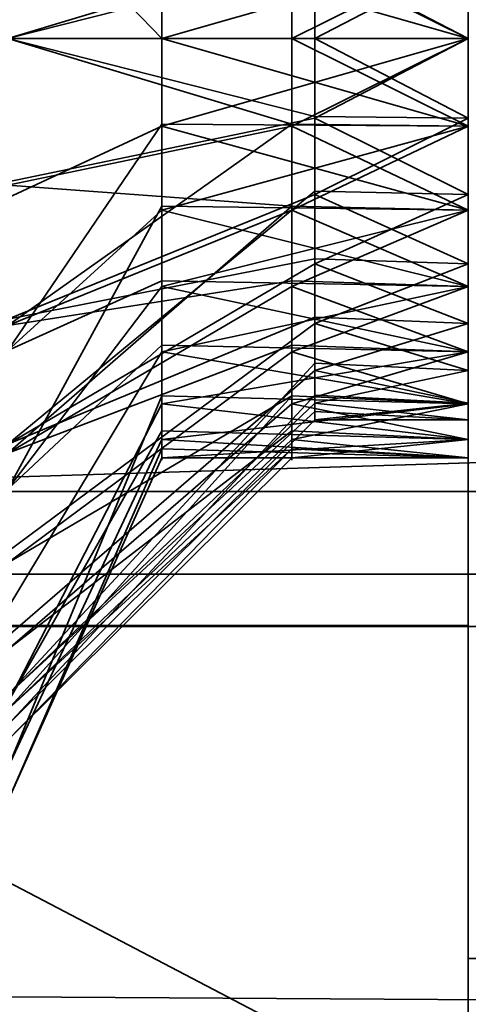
# Model space of a CAD drawing. Header units: millimetres. Extents: x -603 to 3703, y -115 to 193.
# Tile 432 of 656: x 1029 to 1032, y -28 to -22. Entities that reach past the tile are written whole.
import ezdxf

# ---------------------------------------------------------------- set-up
doc = ezdxf.new("R2010")
doc.units = ezdxf.units.MM
doc.layers.add('152', color=7, linetype='Continuous', true_color=0xffffff)

# ---------------------------------------------------------------- blocks, each defined once
blk = doc.blocks.new('UG_SURFACE_055')
at = {"layer": '152', "color": 252, "linetype": 'Continuous', "lineweight": 35}
for points in [[(1023.5, -29.92, 2023.7501), (1976.5, -29.92, 2023.7501), (1976.5, 14.42, 2023.7501), (1023.5, 14.42, 2023.7501)], [(1025, -29.92, 2022.2499), (1025, 14.42, 2022.2499), (1975, 14.42, 2022.2499), (1975, -29.92, 2022.2499)], [(970, -18, 2077.25), (970, -29.92, 2077.25), (2030, -29.92, 2077.25), (2030, -18, 2077.25)], [(971.5, -18, 2075.7501), (2028.5001, -18, 2075.7501), (2028.5001, -29.92, 2075.7501), (971.5, -29.92, 2075.7501)]]:
    blk.add_3dface(points, dxfattribs=at)
blk = doc.blocks.new('UG_SURFACE_057')
at = {"layer": '152', "color": 252, "linetype": 'Continuous', "lineweight": 35}
for points in [[(1041, 4.0145, -7.75), (1026, 4.0145, -7.75), (1026, -24.9528, -7.75), (1974, -24.9528, -7.75)], [(1026, -24.9528, -8.75), (1026, 4.0145, -8.75), (1041, 4.0145, -8.75)], [(1041, 4.0145, -8.75), (1959, 4.0145, -8.75), (1026, -24.9528, -8.75)], [(1959, 4.0145, -8.75), (1974, 4.0145, -8.75), (1974, -24.9528, -8.75), (1026, -24.9528, -8.75)], [(1026, -25.8352, -7.9056), (1974, -25.8352, -7.9056), (1974, -24.9528, -7.75), (1026, -24.9528, -7.75)], [(1026, -24.9528, -8.75), (1974, -24.9528, -8.75), (1974, -25.4931, -8.8453), (1026, -25.4931, -8.8453)], [(1026, -25.4931, -8.8453), (1974, -25.4931, -8.8453), (1974, -31.6435, -11.0838), (1026, -31.6435, -11.0838)], [(1026, -31.9855, -10.1441), (1974, -31.9855, -10.1441), (1974, -25.8352, -7.9056), (1026, -25.8352, -7.9056)]]:
    blk.add_3dface(points, dxfattribs=at)
blk = doc.blocks.new('UG_SURFACE_197')
at = {"layer": '152', "color": 252, "linetype": 'Continuous', "lineweight": 35}
for points in [[(1031.9999, -21.4802, 1644.7046), (1031.9999, -22, 1644.65), (1031.9999, -28, 1619), (1031.9999, -16, 1619)], [(1031.9999, -22, 1509.3499), (1031.9999, -20.9832, 1509.1338), (1031.9999, -16, 1527), (1031.9999, -28, 1527)], [(1070.5, -16, 1619), (1031.9999, -16, 1619), (1031.9999, -28, 1619), (1070.5, -28, 1619)], [(1031.9999, -16, 1527), (1101, -16, 1527), (1101, -28, 1527), (1031.9999, -28, 1527)], [(1031.9999, -28, 1528), (1100.5858, -28, 1528), (1100.5858, -16, 1528), (1031.9999, -16, 1528)], [(1031.9999, -28, 1528), (1031.9999, -16, 1528), (1031.9999, -28, 1618)], [(1031.9999, -16, 1618), (1031.9999, -28, 1618), (1031.9999, -16, 1528)], [(1070.5, -16, 1618), (1070.5, -28, 1618), (1031.9999, -28, 1618), (1031.9999, -16, 1618)], [(1029, -18.1732, 1497.7612), (1031.9999, -18.1732, 1497.7612), (1031.9999, -22, 1497), (1029, -22, 1497)], [(1029, -22, 1656.9999), (1031.9999, -22, 1656.9999), (1031.9999, -18.1732, 1656.2388), (1029, -18.1732, 1656.2388)], [(1031.9999, -22, 1649.65), (1031.9999, -20.9832, 1649.4339), (1031.9999, -18.1732, 1656.2388), (1031.9999, -22, 1656.9999)], [(1031.9999, -21.4802, 1504.4047), (1031.9999, -22, 1504.3499), (1031.9999, -22, 1497), (1031.9999, -18.1732, 1497.7612)], [(1031, -21.4916, 1644.7581), (1031, -20.9832, 1644.8661), (1029, -20.1697, 1643.039), (1029, -22, 1642.65)], [(1031, -21.4916, 1504.4581), (1031, -20.9832, 1504.5662), (1029, -20.1697, 1502.7391), (1029, -22, 1502.35)], [(1031, -21.4802, 1649.5954), (1031.9999, -20.9832, 1649.4339), (1031.9999, -22, 1649.65)], [(1031, -21.4802, 1509.2953), (1031.9999, -20.9832, 1509.1338), (1031.9999, -22, 1509.3499)], [(1029, -22, 1651.65), (1029, -21.0644, 1651.5517), (1031, -21.4802, 1649.5954), (1031, -22, 1649.65)], [(1029, -22, 1511.35), (1029, -21.0644, 1511.2517), (1031, -21.4802, 1509.2953), (1031, -22, 1509.3499)], [(1029, -22, 1642.65), (1031, -22, 1644.65), (1031, -21.4916, 1644.7581)], [(1029, -22, 1502.35), (1031, -22, 1504.3499), (1031, -21.4916, 1504.4581)], [(1031.9999, -22, 1649.65), (1031, -22, 1649.65), (1031, -21.4802, 1649.5954)], [(1031.9999, -21.4802, 1644.7046), (1031, -21.4916, 1644.7581), (1031, -22, 1644.65)], [(1031, -22, 1644.65), (1031.9999, -22, 1644.65), (1031.9999, -21.4802, 1644.7046)], [(1031.9999, -22, 1509.3499), (1031, -22, 1509.3499), (1031, -21.4802, 1509.2953)], [(1031.9999, -21.4802, 1504.4047), (1031, -21.4916, 1504.4581), (1031, -22, 1504.3499)], [(1031, -22, 1504.3499), (1031.9999, -22, 1504.3499), (1031.9999, -21.4802, 1504.4047)], [(1029, -22, 1497), (1031.9999, -22, 1497), (1031.9999, -25.8268, 1497.7612), (1029, -25.8268, 1497.7612)], [(1029, -25.8268, 1656.2388), (1031.9999, -25.8268, 1656.2388), (1031.9999, -22, 1656.9999), (1029, -22, 1656.9999)], [(1029, -22, 1642.65), (1029, -23.8303, 1643.039), (1031, -23.0168, 1644.8661), (1031, -22.5084, 1644.7581)], [(1031, -22, 1649.65), (1031, -22.5198, 1649.5954), (1029, -22.9356, 1651.5517), (1029, -22, 1651.65)], [(1031, -22.5084, 1644.7581), (1031, -22, 1644.65), (1029, -22, 1642.65)], [(1029, -22, 1502.35), (1029, -23.8303, 1502.7391), (1031, -23.0168, 1504.5662), (1031, -22.5084, 1504.4581)], [(1031, -22, 1509.3499), (1031, -22.5198, 1509.2953), (1029, -22.9356, 1511.2517), (1029, -22, 1511.35)], [(1031, -22.5084, 1504.4581), (1031, -22, 1504.3499), (1029, -22, 1502.35)], [(1031.9999, -22.5198, 1644.7046), (1031.9999, -22, 1644.65), (1031, -22, 1644.65)], [(1031.9999, -22, 1649.65), (1031.9999, -23.0168, 1649.4339), (1031, -22.5198, 1649.5954)], [(1031, -22.5198, 1649.5954), (1031, -22, 1649.65), (1031.9999, -22, 1649.65)], [(1031, -22, 1644.65), (1031, -22.5084, 1644.7581), (1031.9999, -22.5198, 1644.7046)], [(1031.9999, -22.5198, 1504.4047), (1031.9999, -22, 1504.3499), (1031, -22, 1504.3499)], [(1031.9999, -22, 1509.3499), (1031.9999, -23.0168, 1509.1338), (1031, -22.5198, 1509.2953)], [(1031, -22.5198, 1509.2953), (1031, -22, 1509.3499), (1031.9999, -22, 1509.3499)], [(1031, -22, 1504.3499), (1031, -22.5084, 1504.4581), (1031.9999, -22.5198, 1504.4047)], [(1031.9999, -23.0168, 1509.1338), (1031.9999, -22, 1509.3499), (1031.9999, -28, 1527), (1031.9999, -28.7654, 1527.1523)], [(1031.9999, -22, 1644.65), (1031.9999, -28.7654, 1618.8477), (1031.9999, -28, 1619)], [(1031.9999, -22, 1656.9999), (1031.9999, -25.8268, 1656.2388), (1031.9999, -23.0168, 1649.4339), (1031.9999, -22, 1649.65)], [(1031.9999, -22, 1644.65), (1031.9999, -29.4142, 1618.4142), (1031.9999, -28.7654, 1618.8477)], [(1031.9999, -22, 1644.65), (1031.9999, -29.8478, 1617.7653), (1031.9999, -29.4142, 1618.4142)], [(1031.9999, -29.8478, 1617.7653), (1031.9999, -22, 1644.65), (1031.9999, -22.5198, 1644.7046)], [(1031.9999, -25.8268, 1497.7612), (1031.9999, -22, 1497), (1031.9999, -22, 1504.3499), (1031.9999, -22.5198, 1504.4047)], [(1029, -24.645, 1650.7906), (1029, -22.9356, 1651.5517), (1031, -22.5198, 1649.5954), (1031, -22.9946, 1649.3839)], [(1029, -24.645, 1510.4905), (1029, -22.9356, 1511.2517), (1031, -22.5198, 1509.2953), (1031, -22.9946, 1509.084)], [(1031.9999, -22.5198, 1644.7046), (1031, -22.5084, 1644.7581), (1031, -23.0168, 1644.8661)], [(1031.9999, -22.5198, 1504.4047), (1031, -22.5084, 1504.4581), (1031, -23.0168, 1504.5662)], [(1031.9999, -23.4695, 1645.1274), (1031.9999, -22.5198, 1644.7046), (1031, -23.0168, 1644.8661)], [(1031.9999, -23.0168, 1649.4339), (1031, -22.9946, 1649.3839), (1031, -22.5198, 1649.5954)], [(1031.9999, -23.4695, 1504.8275), (1031.9999, -22.5198, 1504.4047), (1031, -23.0168, 1504.5662)], [(1031.9999, -23.0168, 1509.1338), (1031, -22.9946, 1509.084), (1031, -22.5198, 1509.2953)], [(1031.9999, -22.5198, 1644.7046), (1031.9999, -23.4695, 1645.1274), (1031.9999, -29.8478, 1617.7653)], [(1031.9999, -22.5198, 1504.4047), (1031.9999, -23.4695, 1504.8275), (1031.9999, -29.0711, 1499.929), (1031.9999, -25.8268, 1497.7612)], [(1031, -22.9946, 1649.3839), (1031, -23.4695, 1649.1725), (1029, -24.645, 1650.7906)], [(1031, -22.9946, 1509.084), (1031, -23.4695, 1508.8725), (1029, -24.645, 1510.4905)], [(1031, -23.4374, 1645.1716), (1031, -23.0168, 1644.8661), (1029, -23.8303, 1643.039)], [(1031, -23.4374, 1504.8716), (1031, -23.0168, 1504.5662), (1029, -23.8303, 1502.7391)], [(1031, -23.4695, 1649.1725), (1031, -22.9946, 1649.3839), (1031.9999, -23.0168, 1649.4339)], [(1031, -23.4695, 1508.8725), (1031, -22.9946, 1509.084), (1031.9999, -23.0168, 1509.1338)], [(1031, -23.4695, 1649.1725), (1031.9999, -23.0168, 1649.4339), (1031.9999, -23.8579, 1648.8228)], [(1031, -23.0168, 1644.8661), (1031, -23.4374, 1645.1716), (1031.9999, -23.4695, 1645.1274)], [(1031, -23.4695, 1508.8725), (1031.9999, -23.0168, 1509.1338), (1031.9999, -23.8579, 1508.5229)], [(1031, -23.0168, 1504.5662), (1031, -23.4374, 1504.8716), (1031.9999, -23.4695, 1504.8275)], [(1031.9999, -28.7654, 1527.1523), (1031.9999, -29.4142, 1527.5857), (1031.9999, -23.0168, 1509.1338)], [(1031.9999, -29.4142, 1527.5857), (1031.9999, -29.8478, 1528.2346), (1031.9999, -23.0168, 1509.1338)], [(1031.9999, -29.8478, 1528.2346), (1031.9999, -23.8579, 1508.5229), (1031.9999, -23.0168, 1509.1338)], [(1031.9999, -25.8268, 1656.2388), (1031.9999, -29.0711, 1654.0711), (1031.9999, -23.8579, 1648.8228), (1031.9999, -23.0168, 1649.4339)], [(1029, -23.8303, 1643.039), (1029, -25.3442, 1644.1389), (1031, -23.8579, 1645.4772), (1031, -23.4374, 1645.1716)], [(1029, -23.8303, 1502.7391), (1029, -25.3442, 1503.8389), (1031, -23.8579, 1505.1771), (1031, -23.4374, 1504.8716)], [(1029, -24.645, 1650.7906), (1031, -23.4695, 1649.1725), (1031, -23.8173, 1648.7863)], [(1029, -24.645, 1510.4905), (1031, -23.4695, 1508.8725), (1031, -23.8173, 1508.4863)], [(1031.9999, -23.4695, 1645.1274), (1031, -23.4374, 1645.1716), (1031, -23.8579, 1645.4772)], [(1031.9999, -23.4695, 1504.8275), (1031, -23.4374, 1504.8716), (1031, -23.8579, 1505.1771)], [(1031, -23.8579, 1645.4772), (1031.9999, -24.1651, 1645.9), (1031.9999, -23.4695, 1645.1274)], [(1031.9999, -23.8579, 1648.8228), (1031, -23.8173, 1648.7863), (1031, -23.4695, 1649.1725)], [(1031, -23.8579, 1505.1771), (1031.9999, -24.1651, 1505.6), (1031.9999, -23.4695, 1504.8275)], [(1031.9999, -23.8579, 1508.5229), (1031, -23.8173, 1508.4863), (1031, -23.4695, 1508.8725)], [(1031.9999, -29.8478, 1617.7653), (1031.9999, -23.4695, 1645.1274), (1031.9999, -24.1651, 1645.9), (1031.9999, -32, 1647)], [(1031.9999, -31.2388, 1503.1731), (1031.9999, -29.0711, 1499.929), (1031.9999, -23.4695, 1504.8275), (1031.9999, -24.1651, 1505.6)], [(1031, -23.8173, 1648.7863), (1031, -24.1651, 1648.3999), (1029, -25.8971, 1649.4), (1029, -24.645, 1650.7906)], [(1031, -23.8173, 1508.4863), (1031, -24.1651, 1508.1), (1029, -25.8971, 1509.1), (1029, -24.645, 1510.4905)], [(1031, -24.1651, 1648.3999), (1031, -23.8173, 1648.7863), (1031.9999, -23.8579, 1648.8228)], [(1031, -24.1651, 1508.1), (1031, -23.8173, 1508.4863), (1031.9999, -23.8579, 1508.5229)], [(1031, -24.1178, 1645.9273), (1031, -23.8579, 1645.4772), (1029, -25.3442, 1644.1389), (1029, -26.2798, 1645.7595)], [(1031, -24.1178, 1505.6273), (1031, -23.8579, 1505.1771), (1029, -25.3442, 1503.8389), (1029, -26.2798, 1505.4594)], [(1031.9999, -23.8579, 1648.8228), (1031.9999, -24.3776, 1647.9225), (1031, -24.1651, 1648.3999)], [(1031, -23.8579, 1645.4772), (1031, -24.1178, 1645.9273), (1031.9999, -24.1651, 1645.9)], [(1031.9999, -23.8579, 1508.5229), (1031.9999, -24.3776, 1507.6226), (1031, -24.1651, 1508.1)], [(1031, -23.8579, 1505.1771), (1031, -24.1178, 1505.6273), (1031.9999, -24.1651, 1505.6)], [(1031.9999, -32, 1507), (1031.9999, -24.3776, 1507.6226), (1031.9999, -23.8579, 1508.5229), (1031.9999, -29.8478, 1528.2346)], [(1031.9999, -24.3776, 1647.9225), (1031.9999, -23.8579, 1648.8228), (1031.9999, -29.0711, 1654.0711), (1031.9999, -31.2388, 1650.8268)], [(1029, -26.2798, 1645.7595), (1031, -24.3776, 1646.3774), (1031, -24.1178, 1645.9273)], [(1029, -26.2798, 1505.4594), (1031, -24.3776, 1506.0774), (1031, -24.1178, 1505.6273)], [(1031.9999, -24.1651, 1645.9), (1031, -24.1178, 1645.9273), (1031, -24.3776, 1646.3774)], [(1031.9999, -24.1651, 1505.6), (1031, -24.1178, 1505.6273), (1031, -24.3776, 1506.0774)], [(1029, -26.4753, 1647.6203), (1029, -25.8971, 1649.4), (1031, -24.1651, 1648.3999), (1031, -24.3257, 1647.9057)], [(1029, -26.4753, 1507.3204), (1029, -25.8971, 1509.1), (1031, -24.1651, 1508.1), (1031, -24.3257, 1507.6057)], [(1031.9999, -24.4863, 1646.8887), (1031.9999, -24.1651, 1645.9), (1031, -24.3776, 1646.3774)], [(1031.9999, -24.3776, 1647.9225), (1031, -24.3257, 1647.9057), (1031, -24.1651, 1648.3999)], [(1031.9999, -24.4863, 1506.5887), (1031.9999, -24.1651, 1505.6), (1031, -24.3776, 1506.0774)], [(1031.9999, -24.3776, 1507.6226), (1031, -24.3257, 1507.6057), (1031, -24.1651, 1508.1)], [(1031.9999, -24.1651, 1645.9), (1031.9999, -24.4863, 1646.8887), (1031.9999, -32, 1647)], [(1031.9999, -24.1651, 1505.6), (1031.9999, -24.4863, 1506.5887), (1031.9999, -32, 1507), (1031.9999, -31.2388, 1503.1731)], [(1031, -24.3257, 1647.9057), (1031, -24.4863, 1647.4113), (1029, -26.4753, 1647.6203)], [(1031, -24.3257, 1507.6057), (1031, -24.4863, 1507.1113), (1029, -26.4753, 1507.3204)], [(1031, -24.4863, 1647.4113), (1031, -24.3257, 1647.9057), (1031.9999, -24.3776, 1647.9225)], [(1031, -24.4863, 1507.1113), (1031, -24.3257, 1507.6057), (1031.9999, -24.3776, 1507.6226)], [(1031, -24.432, 1646.8943), (1031, -24.3776, 1646.3774), (1029, -26.2798, 1645.7595)], [(1031, -24.432, 1506.5944), (1031, -24.3776, 1506.0774), (1029, -26.2798, 1505.4594)], [(1031, -24.4863, 1647.4113), (1031.9999, -24.3776, 1647.9225), (1031.9999, -24.4863, 1646.8887)], [(1031, -24.3776, 1646.3774), (1031, -24.432, 1646.8943), (1031.9999, -24.4863, 1646.8887)], [(1031, -24.4863, 1507.1113), (1031.9999, -24.3776, 1507.6226), (1031.9999, -24.4863, 1506.5887)], [(1031, -24.3776, 1506.0774), (1031, -24.432, 1506.5944), (1031.9999, -24.4863, 1506.5887)], [(1031.9999, -24.4863, 1506.5887), (1031.9999, -24.3776, 1507.6226), (1031.9999, -32, 1507)], [(1031.9999, -24.4863, 1646.8887), (1031.9999, -24.3776, 1647.9225), (1031.9999, -31.2388, 1650.8268), (1031.9999, -32, 1647)], [(1029, -26.2798, 1645.7595), (1029, -26.4753, 1647.6203), (1031, -24.4863, 1647.4113), (1031, -24.432, 1646.8943)], [(1029, -26.2798, 1505.4594), (1029, -26.4753, 1507.3204), (1031, -24.4863, 1507.1113), (1031, -24.432, 1506.5944)], [(1031.9999, -24.4863, 1646.8887), (1031, -24.432, 1646.8943), (1031, -24.4863, 1647.4113)], [(1031.9999, -24.4863, 1506.5887), (1031, -24.432, 1506.5944), (1031, -24.4863, 1507.1113)], [(1029, -25.8268, 1497.7612), (1031.9999, -25.8268, 1497.7612), (1031.9999, -29.0711, 1499.929), (1029, -29.0711, 1499.929)], [(1029, -29.0711, 1654.0711), (1031.9999, -29.0711, 1654.0711), (1031.9999, -25.8268, 1656.2388), (1029, -25.8268, 1656.2388)], [(1031.9999, -28.7654, 1618.8477), (1070.5, -28.7654, 1618.8477), (1070.5, -28, 1619), (1031.9999, -28, 1619)], [(1100.9369, -28.7654, 1527.1523), (1031.9999, -28.7654, 1527.1523), (1031.9999, -28, 1527), (1101, -28, 1527)], [(1100.5858, -28, 1528), (1031.9999, -28, 1528), (1031.9999, -28.3827, 1528.0762), (1100.5542, -28.3827, 1528.0762)], [(1031.9999, -28, 1618), (1031.9999, -28.3827, 1617.9239), (1031.9999, -28.7071, 1617.7071), (1031.9999, -28.9239, 1617.3826)], [(1031.9999, -28, 1528), (1031.9999, -29, 1529), (1031.9999, -28.9239, 1528.6173)], [(1031.9999, -28.9239, 1617.3826), (1031.9999, -29, 1617), (1031.9999, -28, 1618)], [(1031.9999, -29, 1617), (1031.9999, -29, 1529), (1031.9999, -28, 1528), (1031.9999, -28, 1618)], [(1031.9999, -28.9239, 1528.6173), (1031.9999, -28.7071, 1528.2929), (1031.9999, -28.3827, 1528.0762), (1031.9999, -28, 1528)], [(1031.9999, -28, 1618), (1070.5, -28, 1618), (1070.5, -28.3827, 1617.9239), (1031.9999, -28.3827, 1617.9239)]]:
    blk.add_3dface(points, dxfattribs=at)
blk = doc.blocks.new('UG_SURFACE_198')
at = {"layer": '152', "color": 252, "linetype": 'Continuous', "lineweight": 35}
for points in [[(1031.9999, -28.5, 1157.8), (1031.9999, -15.5, 1093.0001), (1031.9999, -15.5, 1112)], [(1031.9999, -28.5, 1157.8), (1031.9999, -22, 1019.25), (1031.9999, -15.5, 1061.4204), (1031.9999, -15.5, 1093.0001)], [(1031.9999, -22, 1019.25), (1031.9999, -20.8815, 1019.0122), (1031.9999, -15.5, 1036.9705), (1031.9999, -15.5, 1061.4204)], [(1031.9999, -15.5, 1112), (1031.9999, -15.5, 1157.8), (1031.9999, -28.5, 1157.8)], [(1031.9999, -28.5, 1005.2), (1031.9999, -15.5, 1005.2), (1031.9999, -21.4282, 1013.81), (1031.9999, -22.5718, 1013.81)], [(1064.375, -15.5, 1005.2), (1031.9999, -15.5, 1005.2), (1031.9999, -28.5, 1005.2), (1064.375, -28.5, 1005.2)], [(1064.375, -28.5, 1157.8), (1031.9999, -28.5, 1157.8), (1031.9999, -15.5, 1157.8), (1064.375, -15.5, 1157.8)], [(1031.9999, -15.5, 1004.2), (1031.9999, -28.5, 1004.2), (1031.9999, -22, 987.25), (1031.9999, -20.8815, 987.0123)], [(1031.9999, -28.5, 1158.8), (1031.9999, -15.5, 1158.8), (1031.9999, -21.4282, 1175.8101), (1031.9999, -22, 1175.75)], [(1031.9999, -15.5, 1004.2), (1100, -15.5, 1004.2), (1100, -28.5, 1004.2), (1031.9999, -28.5, 1004.2)], [(1100, -15.5, 1158.8), (1031.9999, -15.5, 1158.8), (1031.9999, -28.5, 1158.8), (1100, -28.5, 1158.8)], [(1029, -18.1732, 972.2612), (1031.9999, -18.1732, 972.2612), (1031.9999, -22, 971.5), (1029, -22, 971.5)], [(1029, -22, 1191.4999), (1031.9999, -22, 1191.4999), (1031.9999, -18.1732, 1190.7388), (1029, -18.1732, 1190.7388)], [(1031.9999, -18.1732, 1190.7388), (1031.9999, -22, 1191.4999), (1031.9999, -22, 1181.25), (1031.9999, -20.8815, 1181.0123)], [(1031.9999, -21.4282, 981.8101), (1031.9999, -22, 981.75), (1031.9999, -22, 971.5), (1031.9999, -18.1732, 972.2612)], [(1029, -19.9663, 1011.9323), (1029, -22, 1011.5), (1030.0018, -22, 1013.75), (1030.0018, -21.4407, 1013.8689)], [(1029, -20.129, 1174.2977), (1029, -22, 1173.9), (1030.8501, -22, 1175.75), (1030.8501, -21.4407, 1175.8689)], [(1030.8501, -21.4407, 981.8689), (1030.8501, -20.8815, 981.9878), (1029, -20.129, 980.2977), (1029, -22, 979.9)], [(1030.0018, -21.4282, 1019.19), (1031.9999, -20.8815, 1019.0122), (1031.9999, -22, 1019.25)], [(1031.9999, -20.8815, 1181.0123), (1031.9999, -22, 1181.25), (1030.8501, -21.4282, 1181.1899)], [(1030.8501, -21.4282, 987.1899), (1031.9999, -20.8815, 987.0123), (1031.9999, -22, 987.25)], [(1029, -20.9604, 1021.3908), (1030.0018, -21.4282, 1019.19), (1030.0018, -22, 1019.19)], [(1030.0018, -22, 1019.19), (1030.0018, -22.5718, 1019.19), (1029, -23.0396, 1021.3908), (1029, -20.9604, 1021.3908)], [(1029, -22, 1183.1), (1029, -21.0436, 1182.9995), (1030.8501, -21.4282, 1181.1899), (1030.8501, -22, 1181.25)], [(1029, -22, 989.1), (1029, -21.0436, 988.9995), (1030.8501, -21.4282, 987.1899), (1030.8501, -22, 987.25)], [(1029, -22, 979.9), (1030.8501, -22, 981.75), (1030.8501, -21.4407, 981.8689)], [(1031.9999, -22, 1019.25), (1030.0018, -22, 1019.19), (1030.0018, -21.4282, 1019.19)], [(1031.9999, -22.5718, 1013.81), (1031.9999, -21.4282, 1013.81), (1030.0018, -22, 1013.75)], [(1031.9999, -21.4282, 1013.81), (1030.0018, -21.4407, 1013.8689), (1030.0018, -22, 1013.75)], [(1031.9999, -22, 1181.25), (1030.8501, -22, 1181.25), (1030.8501, -21.4282, 1181.1899)], [(1031.9999, -21.4282, 1175.8101), (1030.8501, -21.4407, 1175.8689), (1030.8501, -22, 1175.75)], [(1030.8501, -22, 1175.75), (1031.9999, -22, 1175.75), (1031.9999, -21.4282, 1175.8101)], [(1031.9999, -22, 987.25), (1030.8501, -22, 987.25), (1030.8501, -21.4282, 987.1899)], [(1031.9999, -21.4282, 981.8101), (1030.8501, -21.4407, 981.8689), (1030.8501, -22, 981.75)], [(1030.8501, -22, 981.75), (1031.9999, -22, 981.75), (1031.9999, -21.4282, 981.8101)], [(1029, -22, 971.5), (1031.9999, -22, 971.5), (1031.9999, -25.8268, 972.2612), (1029, -25.8268, 972.2612)], [(1029, -25.8268, 1190.7388), (1031.9999, -25.8268, 1190.7388), (1031.9999, -22, 1191.4999), (1029, -22, 1191.4999)], [(1030.0018, -22.5593, 1013.8689), (1030.0018, -22, 1013.75), (1029, -22, 1011.5), (1029, -24.0337, 1011.9323)], [(1030.8501, -22, 1181.25), (1030.8501, -22.5718, 1181.1899), (1029, -22.9564, 1182.9995), (1029, -22, 1183.1)], [(1030.8501, -22.5593, 1175.8689), (1030.8501, -22, 1175.75), (1029, -22, 1173.9), (1029, -23.871, 1174.2977)], [(1029, -22, 979.9), (1029, -23.871, 980.2977), (1030.8501, -23.1185, 981.9878), (1030.8501, -22.5593, 981.8689)], [(1030.8501, -22, 987.25), (1030.8501, -22.5718, 987.1899), (1029, -22.9564, 988.9995), (1029, -22, 989.1)], [(1030.8501, -22.5593, 981.8689), (1030.8501, -22, 981.75), (1029, -22, 979.9)], [(1031.9999, -22, 1019.25), (1031.9999, -23.1185, 1019.0122), (1030.0018, -22.5718, 1019.19)], [(1030.0018, -22.5718, 1019.19), (1030.0018, -22, 1019.19), (1031.9999, -22, 1019.25)], [(1030.0018, -22, 1013.75), (1030.0018, -22.5593, 1013.8689), (1031.9999, -22.5718, 1013.81)], [(1031.9999, -22.5718, 1175.8101), (1031.9999, -22, 1175.75), (1030.8501, -22, 1175.75)], [(1030.8501, -22.5718, 1181.1899), (1031.9999, -22, 1181.25), (1031.9999, -23.1185, 1181.0123)], [(1030.8501, -22.5718, 1181.1899), (1030.8501, -22, 1181.25), (1031.9999, -22, 1181.25)], [(1030.8501, -22, 1175.75), (1030.8501, -22.5593, 1175.8689), (1031.9999, -22.5718, 1175.8101)], [(1031.9999, -22.5718, 981.8101), (1031.9999, -22, 981.75), (1030.8501, -22, 981.75)], [(1030.8501, -22.5718, 987.1899), (1031.9999, -22, 987.25), (1031.9999, -23.1185, 987.0123)], [(1030.8501, -22.5718, 987.1899), (1030.8501, -22, 987.25), (1031.9999, -22, 987.25)], [(1030.8501, -22, 981.75), (1030.8501, -22.5593, 981.8689), (1031.9999, -22.5718, 981.8101)], [(1031.9999, -22, 1019.25), (1031.9999, -28.5, 1157.8), (1031.9999, -28.5, 1095)], [(1031.9999, -28.5, 1095), (1031.9999, -28.5, 1061.4204), (1031.9999, -23.1185, 1019.0122), (1031.9999, -22, 1019.25)], [(1031.9999, -25.8268, 972.2612), (1031.9999, -22, 971.5), (1031.9999, -22, 981.75), (1031.9999, -22.5718, 981.8101)], [(1031.9999, -23.1185, 987.0123), (1031.9999, -22, 987.25), (1031.9999, -28.5, 1004.2), (1031.9999, -28.8827, 1004.2762)], [(1031.9999, -22, 1175.75), (1031.9999, -28.8827, 1158.7238), (1031.9999, -28.5, 1158.8)], [(1031.9999, -22, 1175.75), (1031.9999, -29.4239, 1158.1827), (1031.9999, -29.2071, 1158.5071)], [(1031.9999, -29.2071, 1158.5071), (1031.9999, -28.8827, 1158.7238), (1031.9999, -22, 1175.75)], [(1031.9999, -29.4239, 1158.1827), (1031.9999, -22, 1175.75), (1031.9999, -22.5718, 1175.8101)], [(1031.9999, -23.1185, 1181.0123), (1031.9999, -22, 1181.25), (1031.9999, -22, 1191.4999), (1031.9999, -25.8268, 1190.7388)], [(1029, -24.0337, 1011.9323), (1030.0018, -23.1185, 1013.9878), (1030.0018, -22.5593, 1013.8689)], [(1029, -23.871, 1174.2977), (1030.8501, -23.1185, 1175.9877), (1030.8501, -22.5593, 1175.8689)], [(1029, -24.9389, 1020.5451), (1029, -23.0396, 1021.3908), (1030.0018, -22.5718, 1019.19), (1030.0018, -23.0941, 1018.9574)], [(1029, -24.7038, 1182.2215), (1029, -22.9564, 1182.9995), (1030.8501, -22.5718, 1181.1899), (1030.8501, -23.0941, 1180.9573)], [(1029, -22.9564, 988.9995), (1030.8501, -22.5718, 987.1899), (1030.8501, -23.0941, 986.9574)], [(1031.9999, -22.5718, 1013.81), (1030.0018, -22.5593, 1013.8689), (1030.0018, -23.1185, 1013.9878)], [(1030.0018, -23.1185, 1013.9878), (1031.9999, -23.6164, 1014.2752), (1031.9999, -22.5718, 1013.81)], [(1031.9999, -23.1185, 1019.0122), (1030.0018, -23.0941, 1018.9574), (1030.0018, -22.5718, 1019.19)], [(1031.9999, -22.5718, 1175.8101), (1030.8501, -22.5593, 1175.8689), (1030.8501, -23.1185, 1175.9877)], [(1031.9999, -22.5718, 981.8101), (1030.8501, -22.5593, 981.8689), (1030.8501, -23.1185, 981.9878)], [(1031.9999, -23.6164, 1176.2753), (1031.9999, -22.5718, 1175.8101), (1030.8501, -23.1185, 1175.9877)], [(1031.9999, -23.1185, 1181.0123), (1030.8501, -23.0941, 1180.9573), (1030.8501, -22.5718, 1181.1899)], [(1031.9999, -23.6164, 982.2752), (1031.9999, -22.5718, 981.8101), (1030.8501, -23.1185, 981.9878)], [(1031.9999, -23.1185, 987.0123), (1030.8501, -23.0941, 986.9574), (1030.8501, -22.5718, 987.1899)], [(1031.9999, -28.5, 1005.2), (1031.9999, -22.5718, 1013.81), (1031.9999, -23.6164, 1014.2752)], [(1031.9999, -22.5718, 981.8101), (1031.9999, -23.6164, 982.2752), (1031.9999, -29.0711, 974.429), (1031.9999, -25.8268, 972.2612)], [(1031.9999, -22.5718, 1175.8101), (1031.9999, -23.6164, 1176.2753), (1031.9999, -29.4239, 1158.1827)], [(1030.8501, -23.0941, 986.9574), (1030.8501, -23.6164, 986.7248), (1029, -24.7038, 988.2215), (1029, -22.9564, 988.9995)], [(1030.0018, -23.0941, 1018.9574), (1030.0018, -23.6164, 1018.7248), (1029, -24.9389, 1020.5451)], [(1030.8501, -23.0941, 1180.9573), (1030.8501, -23.6164, 1180.7247), (1029, -24.7038, 1182.2215)], [(1030.0018, -23.6164, 1018.7248), (1030.0018, -23.0941, 1018.9574), (1031.9999, -23.1185, 1019.0122)], [(1030.8501, -23.6164, 1180.7247), (1030.8501, -23.0941, 1180.9573), (1031.9999, -23.1185, 1181.0123)], [(1030.8501, -23.6164, 986.7248), (1030.8501, -23.0941, 986.9574), (1031.9999, -23.1185, 987.0123)], [(1030.0018, -23.5811, 1014.3238), (1030.0018, -23.1185, 1013.9878), (1029, -24.0337, 1011.9323)], [(1030.8501, -23.5811, 1176.3238), (1030.8501, -23.1185, 1175.9877), (1029, -23.871, 1174.2977)], [(1030.8501, -23.5811, 982.3238), (1030.8501, -23.1185, 981.9878), (1029, -23.871, 980.2977)], [(1031.9999, -23.1185, 1019.0122), (1031.9999, -24.0436, 1018.3401), (1030.0018, -23.6164, 1018.7248)], [(1030.0018, -23.1185, 1013.9878), (1030.0018, -23.5811, 1014.3238), (1031.9999, -23.6164, 1014.2752)], [(1031.9999, -23.1185, 1181.0123), (1031.9999, -24.0436, 1180.3401), (1030.8501, -23.6164, 1180.7247)], [(1030.8501, -23.1185, 1175.9877), (1030.8501, -23.5811, 1176.3238), (1031.9999, -23.6164, 1176.2753)], [(1031.9999, -23.1185, 987.0123), (1031.9999, -24.0436, 986.3401), (1030.8501, -23.6164, 986.7248)], [(1030.8501, -23.1185, 981.9878), (1030.8501, -23.5811, 982.3238), (1031.9999, -23.6164, 982.2752)], [(1031.9999, -28.5, 1061.4204), (1031.9999, -24.0436, 1018.3401), (1031.9999, -23.1185, 1019.0122)], [(1031.9999, -23.1185, 987.0123), (1031.9999, -28.8827, 1004.2762), (1031.9999, -29.2071, 1004.4929)], [(1031.9999, -29.4239, 1004.8174), (1031.9999, -24.0436, 986.3401), (1031.9999, -23.1185, 987.0123)], [(1031.9999, -29.2071, 1004.4929), (1031.9999, -29.4239, 1004.8174), (1031.9999, -23.1185, 987.0123)], [(1031.9999, -23.1185, 1181.0123), (1031.9999, -25.8268, 1190.7388), (1031.9999, -29.0711, 1188.5711)], [(1031.9999, -29.0711, 1188.5711), (1031.9999, -31.2388, 1185.3268), (1031.9999, -24.0436, 1180.3401), (1031.9999, -23.1185, 1181.0123)], [(1029, -24.0337, 1011.9323), (1029, -25.7157, 1013.1544), (1030.0018, -24.0436, 1014.6599), (1030.0018, -23.5811, 1014.3238)], [(1029, -23.871, 1174.2977), (1029, -25.4185, 1175.422), (1030.8501, -24.0436, 1176.6599), (1030.8501, -23.5811, 1176.3238)], [(1029, -23.871, 980.2977), (1029, -25.4185, 981.422), (1030.8501, -24.0436, 982.6599), (1030.8501, -23.5811, 982.3238)], [(1029, -24.9389, 1020.5451), (1030.0018, -23.6164, 1018.7248), (1030.0018, -23.999, 1018.2999)], [(1029, -24.7038, 1182.2215), (1030.8501, -23.6164, 1180.7247), (1030.8501, -23.999, 1180.2999)], [(1029, -24.7038, 988.2215), (1030.8501, -23.6164, 986.7248), (1030.8501, -23.999, 986.2999)], [(1031.9999, -23.6164, 1014.2752), (1030.0018, -23.5811, 1014.3238), (1030.0018, -24.0436, 1014.6599)], [(1030.0018, -24.0436, 1014.6599), (1031.9999, -24.3816, 1015.125), (1031.9999, -23.6164, 1014.2752)], [(1031.9999, -24.0436, 1018.3401), (1030.0018, -23.999, 1018.2999), (1030.0018, -23.6164, 1018.7248)], [(1031.9999, -23.6164, 1176.2753), (1030.8501, -23.5811, 1176.3238), (1030.8501, -24.0436, 1176.6599)], [(1031.9999, -23.6164, 982.2752), (1030.8501, -23.5811, 982.3238), (1030.8501, -24.0436, 982.6599)], [(1030.8501, -24.0436, 1176.6599), (1031.9999, -24.3816, 1177.125), (1031.9999, -23.6164, 1176.2753)], [(1031.9999, -24.0436, 1180.3401), (1030.8501, -23.999, 1180.2999), (1030.8501, -23.6164, 1180.7247)], [(1030.8501, -24.0436, 982.6599), (1031.9999, -24.3816, 983.125), (1031.9999, -23.6164, 982.2752)], [(1031.9999, -24.0436, 986.3401), (1030.8501, -23.999, 986.2999), (1030.8501, -23.6164, 986.7248)], [(1031.9999, -23.6164, 1014.2752), (1031.9999, -24.3816, 1015.125), (1031.9999, -28.5, 1005.2)], [(1031.9999, -23.6164, 982.2752), (1031.9999, -24.3816, 983.125), (1031.9999, -31.2388, 977.6732), (1031.9999, -29.0711, 974.429)], [(1031.9999, -23.6164, 1176.2753), (1031.9999, -24.3816, 1177.125), (1031.9999, -29.4239, 1158.1827)], [(1030.0018, -23.999, 1018.2999), (1030.0018, -24.3816, 1017.875), (1029, -26.3301, 1019.0001), (1029, -24.9389, 1020.5451)], [(1030.8501, -23.999, 1180.2999), (1030.8501, -24.3816, 1179.875), (1029, -25.9837, 1180.8), (1029, -24.7038, 1182.2215)], [(1030.8501, -23.999, 986.2999), (1030.8501, -24.3816, 985.875), (1029, -25.9837, 986.8), (1029, -24.7038, 988.2215)], [(1030.0018, -24.3816, 1017.875), (1030.0018, -23.999, 1018.2999), (1031.9999, -24.0436, 1018.3401)], [(1030.8501, -24.3816, 1179.875), (1030.8501, -23.999, 1180.2999), (1031.9999, -24.0436, 1180.3401)], [(1030.8501, -24.3816, 985.875), (1030.8501, -23.999, 986.2999), (1031.9999, -24.0436, 986.3401)], [(1030.0018, -24.3295, 1015.1551), (1030.0018, -24.0436, 1014.6599), (1029, -25.7157, 1013.1544), (1029, -26.7553, 1014.9549)], [(1030.8501, -24.3295, 1177.155), (1030.8501, -24.0436, 1176.6599), (1029, -25.4185, 1175.422), (1029, -26.3749, 1177.0785)], [(1030.8501, -24.3295, 983.1551), (1030.8501, -24.0436, 982.6599), (1029, -25.4185, 981.422)], [(1031.9999, -24.0436, 1018.3401), (1031.9999, -24.6154, 1017.3498), (1030.0018, -24.3816, 1017.875)], [(1030.0018, -24.0436, 1014.6599), (1030.0018, -24.3295, 1015.1551), (1031.9999, -24.3816, 1015.125)], [(1030.8501, -24.3816, 1179.875), (1031.9999, -24.0436, 1180.3401), (1031.9999, -24.6154, 1179.3498)], [(1030.8501, -24.0436, 1176.6599), (1030.8501, -24.3295, 1177.155), (1031.9999, -24.3816, 1177.125)], [(1030.8501, -24.3816, 985.875), (1031.9999, -24.0436, 986.3401), (1031.9999, -24.6154, 985.3498)], [(1030.8501, -24.0436, 982.6599), (1030.8501, -24.3295, 983.1551), (1031.9999, -24.3816, 983.125)], [(1031.9999, -24.6154, 1017.3498), (1031.9999, -24.0436, 1018.3401), (1031.9999, -28.5, 1061.4204), (1031.9999, -28.5, 1015.975)], [(1031.9999, -32, 981.5), (1031.9999, -24.6154, 985.3498), (1031.9999, -24.0436, 986.3401), (1031.9999, -29.4239, 1004.8174)], [(1031.9999, -24.6154, 1179.3498), (1031.9999, -24.0436, 1180.3401), (1031.9999, -31.2388, 1185.3268), (1031.9999, -32, 1181.5)], [(1029, -26.7553, 1014.9549), (1030.0018, -24.6154, 1015.6502), (1030.0018, -24.3295, 1015.1551)], [(1029, -26.3749, 1177.0785), (1030.8501, -24.6154, 1177.6502), (1030.8501, -24.3295, 1177.155)], [(1029, -25.4185, 981.422), (1029, -26.3749, 983.0785), (1030.8501, -24.6154, 983.6502), (1030.8501, -24.3295, 983.1551)], [(1031.9999, -24.3816, 1015.125), (1030.0018, -24.3295, 1015.1551), (1030.0018, -24.6154, 1015.6502)], [(1031.9999, -24.3816, 1177.125), (1030.8501, -24.3295, 1177.155), (1030.8501, -24.6154, 1177.6502)], [(1031.9999, -24.3816, 983.125), (1030.8501, -24.3295, 983.1551), (1030.8501, -24.6154, 983.6502)], [(1029, -26.3301, 1019.0001), (1030.0018, -24.3816, 1017.875), (1030.0018, -24.5583, 1017.3312)], [(1029, -25.9837, 1180.8), (1030.8501, -24.3816, 1179.875), (1030.8501, -24.5583, 1179.3312)], [(1029, -25.9837, 986.8), (1030.8501, -24.3816, 985.875), (1030.8501, -24.5583, 985.3312)], [(1031.9999, -24.7349, 1016.2126), (1031.9999, -24.3816, 1015.125), (1030.0018, -24.6154, 1015.6502)], [(1031.9999, -24.6154, 1017.3498), (1030.0018, -24.5583, 1017.3312), (1030.0018, -24.3816, 1017.875)], [(1031.9999, -24.7349, 1178.2125), (1031.9999, -24.3816, 1177.125), (1030.8501, -24.6154, 1177.6502)], [(1031.9999, -24.6154, 1179.3498), (1030.8501, -24.5583, 1179.3312), (1030.8501, -24.3816, 1179.875)], [(1030.8501, -24.6154, 983.6502), (1031.9999, -24.7349, 984.2125), (1031.9999, -24.3816, 983.125)], [(1031.9999, -24.6154, 985.3498), (1030.8501, -24.5583, 985.3312), (1030.8501, -24.3816, 985.875)], [(1031.9999, -28.5, 1015.975), (1031.9999, -28.5, 1005.2), (1031.9999, -24.3816, 1015.125), (1031.9999, -24.7349, 1016.2126)], [(1031.9999, -29.4239, 1158.1827), (1031.9999, -24.3816, 1177.125), (1031.9999, -24.7349, 1178.2125)], [(1031.9999, -24.3816, 983.125), (1031.9999, -24.7349, 984.2125), (1031.9999, -32, 981.5), (1031.9999, -31.2388, 977.6732)], [(1030.0018, -24.5583, 1017.3312), (1030.0018, -24.7349, 1016.7874), (1029, -26.9726, 1017.0226), (1029, -26.3301, 1019.0001)], [(1030.8501, -24.5583, 1179.3312), (1030.8501, -24.7349, 1178.7875), (1029, -26.5748, 1178.9808), (1029, -25.9837, 1180.8)], [(1030.8501, -24.5583, 985.3312), (1030.8501, -24.7349, 984.7875), (1029, -26.5748, 984.9808), (1029, -25.9837, 986.8)], [(1030.0018, -24.7349, 1016.7874), (1030.0018, -24.5583, 1017.3312), (1031.9999, -24.6154, 1017.3498)], [(1030.8501, -24.7349, 1178.7875), (1030.8501, -24.5583, 1179.3312), (1031.9999, -24.6154, 1179.3498)], [(1030.8501, -24.7349, 984.7875), (1030.8501, -24.5583, 985.3312), (1031.9999, -24.6154, 985.3498)], [(1030.0018, -24.6752, 1016.2188), (1030.0018, -24.6154, 1015.6502), (1029, -26.7553, 1014.9549), (1029, -26.9726, 1017.0226)], [(1030.8501, -24.6752, 1178.2188), (1030.8501, -24.6154, 1177.6502), (1029, -26.3749, 1177.0785), (1029, -26.5748, 1178.9808)], [(1030.8501, -24.6752, 984.2188), (1030.8501, -24.6154, 983.6502), (1029, -26.3749, 983.0785)], [(1031.9999, -24.6154, 1017.3498), (1031.9999, -24.7349, 1016.2126), (1030.0018, -24.7349, 1016.7874)], [(1030.0018, -24.6154, 1015.6502), (1030.0018, -24.6752, 1016.2188), (1031.9999, -24.7349, 1016.2126)], [(1031.9999, -24.6154, 1179.3498), (1031.9999, -24.7349, 1178.2125), (1030.8501, -24.7349, 1178.7875)], [(1030.8501, -24.6154, 1177.6502), (1030.8501, -24.6752, 1178.2188), (1031.9999, -24.7349, 1178.2125)], [(1030.8501, -24.7349, 984.7875), (1031.9999, -24.6154, 985.3498), (1031.9999, -24.7349, 984.2125)], [(1030.8501, -24.6154, 983.6502), (1030.8501, -24.6752, 984.2188), (1031.9999, -24.7349, 984.2125)], [(1031.9999, -24.7349, 1016.2126), (1031.9999, -24.6154, 1017.3498), (1031.9999, -28.5, 1015.975)], [(1031.9999, -24.7349, 1178.2125), (1031.9999, -24.6154, 1179.3498), (1031.9999, -32, 1181.5)], [(1031.9999, -24.7349, 984.2125), (1031.9999, -24.6154, 985.3498), (1031.9999, -32, 981.5)], [(1029, -26.9726, 1017.0226), (1030.0018, -24.7349, 1016.7874), (1030.0018, -24.6752, 1016.2188)], [(1029, -26.5748, 1178.9808), (1030.8501, -24.7349, 1178.7875), (1030.8501, -24.6752, 1178.2188)], [(1029, -26.3749, 983.0785), (1029, -26.5748, 984.9808), (1030.8501, -24.7349, 984.7875), (1030.8501, -24.6752, 984.2188)], [(1031.9999, -24.7349, 1016.2126), (1030.0018, -24.6752, 1016.2188), (1030.0018, -24.7349, 1016.7874)], [(1031.9999, -24.7349, 1178.2125), (1030.8501, -24.6752, 1178.2188), (1030.8501, -24.7349, 1178.7875)], [(1031.9999, -24.7349, 984.2125), (1030.8501, -24.6752, 984.2188), (1030.8501, -24.7349, 984.7875)], [(1031.9999, -29.4239, 1158.1827), (1031.9999, -24.7349, 1178.2125), (1031.9999, -32, 1181.5)], [(1029, -27.5, 973.3792), (1029, -25.8268, 972.2612), (1031.9999, -25.8268, 972.2612), (1031.9999, -29.0711, 974.429)], [(1031.9999, -29.0711, 1188.5711), (1031.9999, -25.8268, 1190.7388), (1029, -25.8268, 1190.7388), (1029, -27.5, 1189.6209)], [(1031.9999, -29.0711, 974.429), (1029, -29.0711, 974.429), (1029, -27.5, 973.3792)], [(1029, -27.5, 1189.6209), (1029, -29.0711, 1188.5711), (1031.9999, -29.0711, 1188.5711)]]:
    blk.add_3dface(points, dxfattribs=at)
blk = doc.blocks.new('UG_SURFACE_199')
at = {"layer": '152', "color": 35, "linetype": 'Continuous', "lineweight": 35}
for points in [[(1971, -34, 2019.0001), (1971, 0, 2019.0001), (1029, -15.75, 2019.0001), (1029, -28.25, 2019.0001)], [(1971, -2), (1971, -34), (1029, -28.25), (1029, -15.75)], [(1029, -28.25, 2019.0001), (1029, -34, 2019.0001), (1971, -34, 2019.0001)], [(1971, -34), (1029, -34), (1029, -28.25)]]:
    blk.add_3dface(points, dxfattribs=at)

msp = doc.modelspace()

# ---------------------------------------------------------------- linework, layer by layer
at = {"layer": '152', "linetype": 'Continuous', "lineweight": -3}
for p, q in [((1974, -24.9528, -7.75), (1026, -24.9528, -7.75)), ((1974, -24.9528, -8.75), (1026, -24.9528, -8.75)), ((1974, -25.4931, -8.8453), (1026, -25.4931, -8.8453)), ((1974, -25.8352, -7.9056), (1026, -25.8352, -7.9056))]:
    msp.add_line(p, q, dxfattribs=at)
at = {"layer": '152', "linetype": 'Continuous', "lineweight": -3, "extrusion": (-1, 0, 0)}
for centre, radius in [((22, 1016.5, -1030.0018), 2.75), ((22, 984.5, -1030.85), 2.75), ((22, 1178.5, -1030.85), 2.75), ((22, 984.5, -1032), 2.75), ((22, 1178.5, -1032), 2.75), ((22, 1647.15, -1031), 2.5), ((22, 1506.85, -1031), 2.5), ((22, 1647.15, -1032), 2.5), ((22, 1506.85, -1032), 2.5)]:
    msp.add_circle(centre, radius, dxfattribs=at)

# ---------------------------------------------------------------- block references
at = {"layer": '152', "linetype": 'Continuous', "lineweight": -3}
for name in ['UG_SURFACE_057', 'UG_SURFACE_055', 'UG_SURFACE_199', 'UG_SURFACE_197', 'UG_SURFACE_198']:
    msp.add_blockref(name, (0, 0), dxfattribs=at)

doc.saveas('drawing.dxf')
